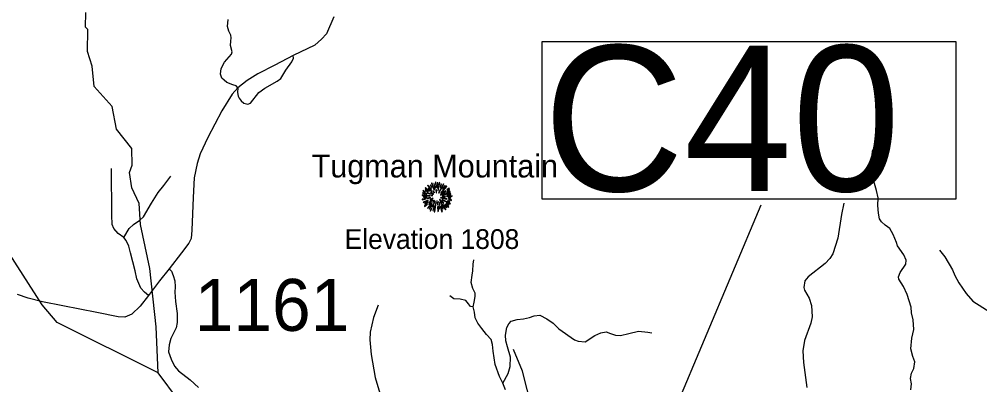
# Model space of a CAD drawing. Extents: x 1248089 to 1457196, y 820910 to 988753.
# Drawn here: x 1288997 to 1298239, y 859401 to 862920 of the extents above; entities that cross this region are included whole.
import ezdxf

# ---------------------------------------------------------------- set-up
doc = ezdxf.new("R2010")
doc.units = 0
for name, color, linetype in [('Exist Geographical Mountain Summit CELL', 7, 'Continuous'), ('Exist Geographical Mountain Summit Elevation Number Label', 7, 'Continuous'), ('Exist Geographical Mountain Summit Label', 7, 'Continuous'), ('Exist Hydrographic Creek Single Shore', 7, 'Continuous'), ('Exist Hydrographic Misc Water Feature', 7, 'Continuous'), ('Exist Road Non-System Type 51', 7, 'Continuous'), ('Exist Road Primary NC Structure Culvert Number Label', 7, 'Continuous'), ('Exist Road Secondary Type 10 Attributed', 7, 'Continuous'), ('Exist Road Secondary Type 51 Attributed', 7, 'Continuous'), ('Prop Lane Lines', 7, 'Continuous')]:
    doc.layers.add(name, color=color, linetype=linetype)

msp = doc.modelspace()

# ---------------------------------------------------------------- linework, layer by layer
at = {"layer": 'Exist Geographical Mountain Summit CELL'}
for points in [[(1292923.9, 861319.3), (1292959.9, 861281.8), (1292963.2, 861284.4), (1292927.9, 861324)], [(1292951.5, 861320.7), (1292967.1, 861298.9), (1292968.9, 861300.4), (1292955.5, 861324.7)], [(1292962.4, 861342.5), (1292988.6, 861275.7), (1292991.5, 861276.7), (1292967.5, 861345.1)], [(1292996.2, 861290.6), (1292998.7, 861291.3), (1292989.7, 861339.2), (1292985.3, 861338.1)], [(1293000.9, 861352), (1293005, 861300), (1293008.2, 861300.4), (1293006.8, 861353)], [(1293017, 861297.8), (1293020.9, 861297.8), (1293024.5, 861345.1), (1293019.1, 861345.1)], [(1293028.9, 861269.5), (1293043.8, 861346.5), (1293038.3, 861348.3), (1293025.7, 861270.2)], [(1293032.2, 861247.7), (1293035.1, 861245.9), (1293083.8, 861330.5), (1293078.3, 861334.2)], [(1293046.7, 861304.7), (1293050, 861303.6), (1293059.5, 861330.5), (1293054.7, 861332.3)], [(1293090.7, 861320.7), (1293069.6, 861287.3), (1293072.6, 861286.2), (1293095, 861317.5)], [(1292875.1, 861224.4), (1292947.2, 861217.5), (1292947.5, 861220.4), (1292875.1, 861229.4)], [(1292877.8, 861245.5), (1292919.2, 861236), (1292920.3, 861239.3), (1292878.9, 861250.2)], [(1292880.7, 861264.7), (1292903.1, 861256), (1292904.3, 861259), (1292882.1, 861269.9)], [(1292902.5, 861275.7), (1292928.3, 861259.3), (1292930.5, 861261.9), (1292905.3, 861279.6)], [(1292903.5, 861294.5), (1292943.2, 861264), (1292945.4, 861266.2), (1292907.2, 861298.9)], [(1292919.2, 861247.7), (1292949.7, 861235.7), (1292950.8, 861237.8), (1292921.4, 861251.7)], [(1292931.9, 861291.6), (1292964.6, 861262.6), (1292966.8, 861264.7), (1292934.8, 861296.7)], [(1292955.5, 861253.1), (1292980.6, 861234.2), (1292982.7, 861237.1), (1292958.1, 861256.4)], [(1292955.8, 861223.3), (1292972.9, 861221.1), (1292973.3, 861223.3), (1292956.6, 861227.6)], [(1292975.2, 861266.2), (1292989, 861249.8), (1292991.1, 861252), (1292978.4, 861269.1)], [(1293006.4, 861278.6), (1293007.8, 861249.5), (1293010.4, 861249.8), (1293010.4, 861278.9)], [(1293050, 861229.1), (1293051.8, 861226.6), (1293100.5, 861262.6), (1293097.3, 861266.9)], [(1293053.2, 861249.1), (1293055.5, 861246.9), (1293111, 861311.2), (1293107, 861316)], [(1293067, 861226.2), (1293068.1, 861224), (1293146.3, 861252.7), (1293144.5, 861257.4)], [(1293111, 861254.2), (1293138.6, 861269.1), (1293135.7, 861274.2), (1293109.6, 861256.8)], [(1293111, 861277.1), (1293112.9, 861274.6), (1293135.7, 861290.9), (1293132.1, 861294.5)], [(1293112.9, 861226.2), (1293149.6, 861232.8), (1293148.1, 861238.2), (1293111.4, 861228.4)], [(1292873.7, 861186.6), (1292875.1, 861181.5), (1292911.2, 861192.1), (1292909, 861195.3)], [(1292883.5, 861159), (1292886.1, 861154.3), (1292931.5, 861174.3), (1292930.1, 861179)], [(1292887.2, 861207), (1292917, 861208.4), (1292917, 861212), (1292886.1, 861212)], [(1292894.8, 861122.3), (1292897.7, 861118.3), (1292926.1, 861139.4), (1292923.5, 861142.6)], [(1292901, 861143), (1292930.1, 861159.7), (1292927.9, 861163.4), (1292898.8, 861148.1)], [(1292919.6, 861197.9), (1292920.6, 861193.2), (1292953.7, 861201.5), (1292953, 861205.2)], [(1292925.7, 861102.6), (1292928.6, 861100.1), (1292969.3, 861147.7), (1292966.4, 861149.9)], [(1292941, 861134), (1292960.3, 861152.1), (1292956.9, 861154.3), (1292936.6, 861137.2)], [(1292937.3, 861152.5), (1292940.2, 861148.8), (1292974.8, 861177.2), (1292972.9, 861179.7)], [(1292947.2, 861183.7), (1292949.4, 861179), (1292978.1, 861194.2), (1292977, 861197.5)], [(1292968.9, 861112.5), (1292973.3, 861110.7), (1292999.9, 861169.1), (1292997.3, 861169.9)], [(1292975.9, 861161.9), (1292979.1, 861159), (1292989.3, 861175.3), (1292987.4, 861176.8)], [(1292990.4, 861067.1), (1292995.1, 861066), (1293007.8, 861155.3), (1293004.6, 861156.1)], [(1293015.8, 861171), (1293019.8, 861134), (1293024.2, 861134.2), (1293019.1, 861171.7)], [(1293031.9, 861162.3), (1293040.6, 861132.4), (1293044.6, 861134.2), (1293034, 861163.4)], [(1293040.2, 861182.6), (1293078.7, 861147.3), (1293081.2, 861151.7), (1293042, 861184.8)], [(1293046.4, 861160), (1293096.9, 861085.2), (1293100.5, 861088.1), (1293048.9, 861161.2)], [(1293051.4, 861199.7), (1293112.2, 861187.8), (1293113.2, 861192.1), (1293052.5, 861203.3)], [(1293065.2, 861180.1), (1293143.4, 861141.9), (1293145.2, 861147.3), (1293066.7, 861183)], [(1293066, 861213.5), (1293066, 861210.6), (1293096.1, 861210.6), (1293096.9, 861215.7)], [(1293078.7, 861134.2), (1293108.8, 861105.2), (1293112.2, 861107.8), (1293080.9, 861136.8)], [(1293095.4, 861135), (1293125.9, 861109.2), (1293129.2, 861112.8), (1293097.3, 861137.6)], [(1293104.5, 861145.9), (1293129.6, 861132.8), (1293132.1, 861136.5), (1293106.7, 861149.9)], [(1293109.2, 861212.4), (1293161.6, 861215.7), (1293161.9, 861220.4), (1293109.6, 861215.7)], [(1293118.7, 861169.9), (1293139.8, 861161.9), (1293141.6, 861166.3), (1293120.1, 861173.1)], [(1293124.1, 861200.4), (1293150.6, 861198.2), (1293150.6, 861202.6), (1293124.5, 861203.7)], [(1293128.2, 861183.3), (1293156.5, 861176.1), (1293157.2, 861181.5), (1293129.2, 861187.8)], [(1292965.7, 861134), (1292940.6, 861094.7), (1292943.8, 861092.2), (1292969.7, 861131.7)], [(1292950.8, 861075.4), (1292955.5, 861072.5), (1292966.4, 861097.2), (1292963.2, 861099.4)], [(1292980.6, 861077.3), (1292992.6, 861120.1), (1292989, 861120.5), (1292976.2, 861078.3)], [(1293022, 861112.5), (1293025.7, 861070), (1293029.7, 861071), (1293026.3, 861112.5)], [(1293041.6, 861095.8), (1293036.2, 861125.6), (1293032.9, 861125.6), (1293037.3, 861094.7)], [(1293046.4, 861117.2), (1293063.8, 861067.4), (1293068.1, 861069.2), (1293049.3, 861117.9)], [(1293056.9, 861123), (1293072.9, 861093.6), (1293076.9, 861095.8), (1293060.6, 861124.5)]]:
    msp.add_lwpolyline(points, close=True, dxfattribs=at)
at = {"layer": 'Exist Hydrographic Creek Single Shore'}
for points in [[(1290335.2, 859516.8), (1289363.2, 859999.2), (1289217.2, 860169.5), (1288904.2, 860661.6)], [(1293871.9, 855459.9), (1293539.5, 855586.9), (1293076.8, 855824.7), (1292941.6, 856000.6), (1292687.3, 856482.3), (1292507.4, 856594.2), (1292374.3, 856623.2), (1292097.4, 856904.5), (1291887.3, 856843), (1291754.3, 856845.7), (1291565.4, 856984.1), (1291436.3, 857147.5), (1291261.3, 857508.8), (1291164.3, 857629), (1290992.2, 857724.4), (1290871.2, 857917.2), (1290789.2, 858637.8), (1290641.3, 859051.1), (1290529.2, 859253.6), (1290335.2, 859516.8)]]:
    msp.add_lwpolyline(points, dxfattribs=at)
at = {"layer": 'Exist Hydrographic Misc Water Feature'}
for points in [[(1290335.2, 859516.8), (1290313.2, 859960.4), (1290252.2, 860519.7), (1290162.2, 860945), (1290150.2, 861145.4), (1290079.2, 861297.9), (1290057.2, 861442.8), (1290084.2, 861514.4), (1290080.2, 861675.4), (1289934.2, 861862.1), (1289890.2, 862079.7), (1289719.2, 862273.5), (1289699.2, 862467.6), (1289652.1, 862609.7), (1289658.2, 862819.7), (1289633.1, 862843.2), (1289636.1, 862984.2)], [(1296930.6, 861150.1), (1296907.8, 861038.9), (1296872.2, 860811.5), (1296824.5, 860660.6), (1296797.4, 860616.8), (1296752.2, 860567.7), (1296589, 860439.7), (1296555.9, 860400.9), (1296546.3, 860337.1), (1296551.7, 860313.1), (1296597.9, 860235.9), (1296620.1, 860163.2), (1296625.5, 860054.9), (1296614, 859995.2), (1296553.9, 859828.1), (1296537.5, 859729.1), (1296542.7, 859616.6), (1296574.8, 859375.5)], [(1297851.8, 860697.6), (1297904.3, 860631.8), (1297977.3, 860508), (1297999.9, 860451.8), (1298036.2, 860382.9), (1298109.7, 860280.4), (1298172, 860207), (1298365.8, 860083.7)], [(1292451.4, 860167.2), (1292406.4, 860048.4), (1292375, 859908.7), (1292371.1, 859833.2), (1292383.7, 859692.6), (1292420.4, 859472), (1292475.8, 859287.8)], [(1296249.4, 856161.3), (1296108.4, 856197), (1296011.4, 856323.7), (1295933.4, 856568.2), (1295748.4, 856841.1), (1295563.4, 857110.7), (1295350.4, 857282.4), (1294888.3, 857478.8), (1294644.3, 857710.2), (1294339.3, 858202.1), (1294063.3, 858522.8), (1294054.3, 858831.6), (1293929.3, 859178.8), (1293838.3, 859531.8), (1293751.3, 859740.4)]]:
    msp.add_lwpolyline(points, dxfattribs=at)
at = {"layer": 'Exist Road Non-System Type 51'}
for points in [[(1291100.8, 862258.8), (1291082.9, 862278.8), (1291053, 862287.6), (1290993, 862310.6), (1290968.3, 862331.8), (1290945.4, 862352.9), (1290933.1, 862391.8), (1290940.1, 862446.5), (1290971.8, 862506.5), (1291040.6, 862582.3), (1291045.9, 862605.3), (1291028.3, 862667), (1291031.8, 862709.4), (1291037.1, 862739.4), (1291033.6, 862765.8), (1291014.2, 862804.7), (1291001.8, 862850.5), (1291007.1, 862915.8)], [(1291100.8, 862258.8), (1291098.3, 862213.8), (1291103.5, 862178.5), (1291112.4, 862160.9), (1291131.8, 862132.6), (1291156.4, 862113.2), (1291197, 862100.9), (1291223.4, 862113.2), (1291301, 862213.8), (1291359.2, 862256.2), (1291477.4, 862323.2), (1291512.6, 862349.7), (1291562, 862429.1), (1291618.4, 862508.5), (1291636.1, 862543.8), (1291633.1, 862570.3)], [(1297576.3, 859354.2), (1297583.4, 859410.7), (1297571, 859462), (1297581.6, 859513.2), (1297604.5, 859557.3), (1297613.3, 859621.8), (1297593.9, 859673), (1297574.5, 859748.9), (1297586.8, 859849.6), (1297606.2, 859932.6), (1297597.4, 860026.3), (1297583.3, 860093.4), (1297579.8, 860148.1), (1297539.2, 860270), (1297505.7, 860346.6), (1297459.8, 860417.3), (1297456.3, 860440.3), (1297473.9, 860480.9), (1297526.9, 860562.1), (1297530.4, 860599.2), (1297509.2, 860652.2), (1297447.4, 860738.8), (1297438.6, 860770.6), (1297406.9, 860848.3), (1297375.1, 860904.8), (1297329.4, 860937.6), (1297292.3, 860971.1), (1297274.7, 860997.6), (1297264.1, 861054.2), (1297258.8, 861128.3), (1297262.3, 861200.8), (1297246.4, 861269.7), (1297218.2, 861361.5), (1297207.6, 861437.5), (1297204.3, 861530.2), (1297202.5, 861606.2), (1297207.8, 861653.9), (1297225.5, 861687.4), (1297253.7, 861736.9), (1297274.9, 861823.4)], [(1290004.1, 860819.7), (1289947.7, 860858.1), (1289908.2, 860903.8), (1289889.5, 860945.4), (1289887.4, 861032.8), (1289885.3, 861482.2)], [(1290004.1, 860819.7), (1290054, 860905), (1290095.6, 860942.4), (1290155.9, 860986.1), (1290193.3, 861017.3), (1290268.1, 861148.4), (1290334.3, 861253.3), (1290388.4, 861319.9), (1290454.9, 861409.4)], [(1290240.3, 860261.8), (1290201.6, 860293.4), (1290168.4, 860330.8), (1290128.9, 860420.3), (1290112.2, 860497.2), (1290068.6, 860672), (1290049.9, 860736.5), (1290027, 860788.5), (1290004.1, 860819.7)], [(1293363.5, 860150), (1293374.3, 860195.2), (1293383.2, 860249.9), (1293383.2, 860281.7), (1293360.2, 860329.4), (1293344.3, 860386), (1293354.9, 860456.6), (1293362, 860497.2), (1293365.5, 860562.6), (1293370.8, 860603.2)], [(1293675.8, 859354.2), (1293649.2, 859415.7), (1293617.5, 859479.6), (1293576.9, 859596.2), (1293555.8, 859723.4), (1293550.6, 859789.7), (1293536.4, 859835.6), (1293494.1, 859885), (1293446.4, 859943.3), (1293409.3, 859992.8), (1293384.6, 860045.8), (1293377.6, 860100.5), (1293363.5, 860150), (1293338.7, 860153.5), (1293321.1, 860180), (1293292.9, 860211.8), (1293238.1, 860226), (1293178.1, 860229.5), (1293141.1, 860256)], [(1293649.2, 859415.7), (1293700.4, 859511.1), (1293719.8, 859578.2), (1293725.1, 859668.3), (1293695.1, 859765.4), (1293677.5, 859823.7), (1293675.7, 859880.2), (1293689.8, 859952.7), (1293707.4, 859986.8), (1293730.4, 860013.3), (1293786.9, 860029.2), (1293850.4, 860036.3), (1293905.1, 860050.4), (1293952.8, 860066.3), (1294007.5, 860071.6), (1294074.6, 860034.5), (1294134.6, 859995.7), (1294189.3, 859940.9), (1294341.1, 859834.9), (1294376.4, 859822.6), (1294443.5, 859813.7), (1294534.4, 859874.4), (1294594.4, 859900.9), (1294645.6, 859911.5), (1294684.4, 859895.6), (1294733.8, 859877.9), (1294781.5, 859876.2), (1294860.9, 859895.6), (1294956.2, 859916.8), (1295046.2, 859906.2), (1295085.1, 859900.9)]]:
    msp.add_lwpolyline(points, dxfattribs=at)
at = {"layer": 'Exist Road Primary NC Structure Culvert Number Label'}
msp.add_line((1293782.7, 855529.8), (1296134.5, 861133.4), dxfattribs=at)
msp.add_lwpolyline([(1294027.5, 862706.1), (1298009.2, 862706.1), (1298009.2, 861186.7), (1294027.5, 861186.7)], close=True, dxfattribs=at)
at = {"layer": 'Exist Road Secondary Type 10 Attributed'}
msp.add_lwpolyline([(1290438.2, 860517.6), (1290463, 860495), (1290478.8, 860454.3), (1290494.6, 860400.2), (1290496.8, 860343.7), (1290494.6, 860291.8), (1290499.1, 860201.5), (1290514.9, 860086.4), (1290517.1, 860000.6), (1290508.2, 859949.5), (1290454.1, 859847.9), (1290438.3, 859787), (1290433.8, 859719.2), (1290458.6, 859647), (1290490.1, 859581.5), (1290528.5, 859534.1), (1290640.7, 859449.5), (1290721.9, 859375)], dxfattribs=at)
at = {"layer": 'Exist Road Secondary Type 51 Attributed'}
for points in [[(1292023.8, 862942.9), (1291953.4, 862778), (1291906.1, 862726.1), (1291840.7, 862669.7), (1291633.1, 862570.3), (1291457.2, 862477.8), (1291292.5, 862394.2), (1291188.7, 862328.8), (1291100.8, 862258.8), (1291047.1, 862199.4), (1290945.6, 862036.9), (1290812.5, 861781.8), (1290738.1, 861623.7), (1290708.8, 861531.2), (1290679.3, 861392.7), (1290670.2, 861205.3), (1290659, 860889.3), (1290652.2, 860808), (1290629.6, 860762.8), (1290557.4, 860672.5), (1290438.2, 860517.6)], [(1290438.2, 860517.6), (1290347.8, 860401.7), (1290240.3, 860261.8), (1290160.4, 860159.2), (1290080.9, 860081.2), (1290011.7, 860053.2), (1289949.9, 860054.7), (1289742.9, 860097.3), (1289417.7, 860162.1), (1289221.9, 860198.9), (1289083.6, 860234.3), (1288980.6, 860271.1)]]:
    msp.add_lwpolyline(points, dxfattribs=at)

# ---------------------------------------------------------------- texts
at = {"layer": 'Exist Geographical Mountain Summit Elevation Number Label'}
msp.add_text('Elevation 1808', height=190, dxfattribs=at).set_placement((1292127.5, 860708.6))
at = {"layer": 'Exist Geographical Mountain Summit Label'}
msp.add_text('Tugman Mountain', height=220, dxfattribs=at).set_placement((1291810, 861396.5))
at = {"layer": 'Exist Road Primary NC Structure Culvert Number Label'}
msp.add_text('C40', height=1400, dxfattribs=at).set_placement((1294040.6, 861265.8))
at = {"layer": 'Prop Lane Lines'}
msp.add_text('1161', height=500, dxfattribs=at).set_placement((1290685.4, 859920.2))

doc.saveas('drawing.dxf')
